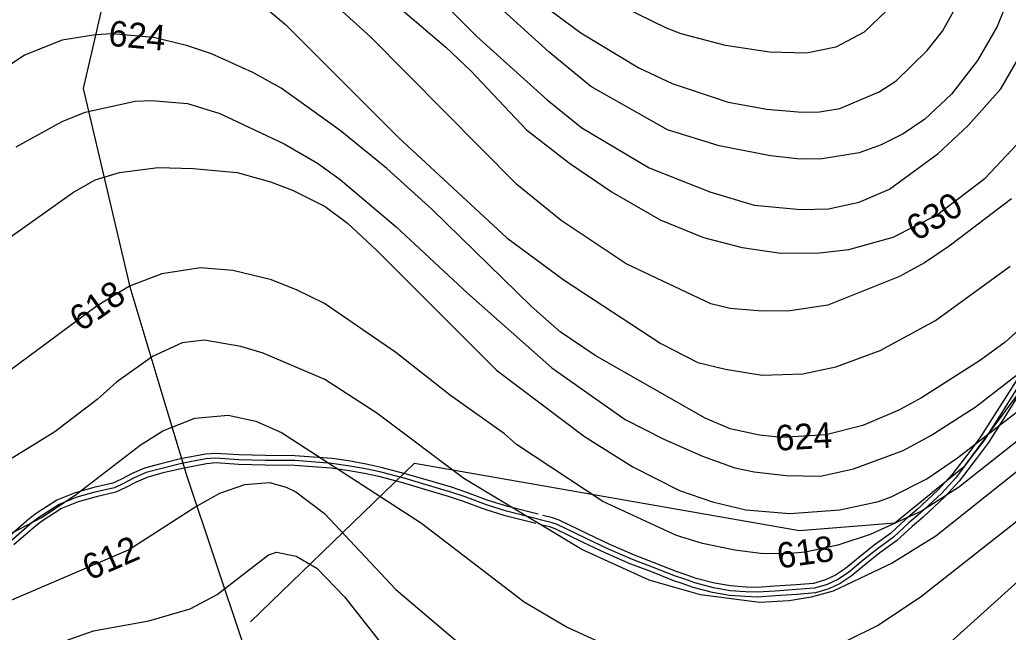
# Model space of a CAD drawing. Extents: x -709418 to -703832, y -1161719 to -1157826.
# Drawn here: x -708183.3 to -707872.8, y -1161336.1 to -1161143.9 of the extents above; entities that cross this region are included whole.
import ezdxf

# ---------------------------------------------------------------- set-up
doc = ezdxf.new("R2010")
doc.units = 0
for name, color, linetype in [('103_hranice KÚ', 7, 'Continuous'), ('120_vrstevnice hlavní', 7, 'Continuous'), ('121_vrstevnice hlavní_popis', 7, 'Continuous'), ('122_vrstevnice základní', 7, 'Continuous'), ('606_RBC_návrh', 7, 'Continuous'), ('717_elektronická komunikace O2', 7, 'Continuous'), ('735_OP sítí TI', 7, 'Continuous')]:
    doc.layers.add(name, color=color, linetype=linetype)

msp = doc.modelspace()

# ---------------------------------------------------------------- linework, layer by layer
at = {"layer": '103_hranice KÚ'}
msp.add_lwpolyline([(-708196.49, -1160997.88), (-708167.78, -1161044.22), (-708161.97, -1161053.9), (-708141.45, -1161082.18), (-708152.39, -1161117.82), (-708163.33, -1161165.47), (-708148.68, -1161227.74), (-708137.76, -1161264.35), (-708130.78, -1161287.14), (-708113.27, -1161339.72)], dxfattribs=at)
at = {"layer": '120_vrstevnice hlavní'}
for points in [[(-708187, -1160981.65), (-708177.45, -1160999), (-708148.52, -1161046.3), (-708101.66, -1161106.19), (-708093.85, -1161114.57), (-708049.44, -1161152.47), (-708041.63, -1161159.85), (-708024.13, -1161178.36), (-708010.68, -1161188.92), (-707997.22, -1161198.03), (-707982.18, -1161206.71), (-707968.58, -1161212.21), (-707956.43, -1161215.39), (-707944.28, -1161217.13), (-707932.13, -1161216.98), (-707922.88, -1161215.97), (-707909.01, -1161212.06), (-707895.4, -1161205.21), (-707880.06, -1161193.55), (-707868.35, -1161181.11)], [(-708186.27, -1161212.06), (-708166.75, -1161198.18), (-708159.66, -1161194.13), (-708151.99, -1161191.81), (-708139.84, -1161190.22), (-708128.85, -1161190.51), (-708114.96, -1161191.81), (-708104.55, -1161194.71), (-708097.61, -1161197.31), (-708087.34, -1161202.52), (-708080.39, -1161207.73), (-708071.14, -1161216.26), (-708033.53, -1161253.87), (-708005.9, -1161274.7), (-707990.71, -1161284.24), (-707976.1, -1161291.62), (-707965.69, -1161295.24), (-707955.28, -1161297.7), (-707941.39, -1161298.85), (-707925.77, -1161297.7), (-707913.62, -1161295.09), (-707909.57, -1161293.65), (-707898.43, -1161288), (-707888.74, -1161281.35), (-707855.47, -1161255.6)], [(-708183.67, -1161350.49), (-708177.16, -1161343.84), (-708172.82, -1161340.8), (-708168.77, -1161338.77), (-708160.09, -1161335.74), (-708142.73, -1161332.55), (-708129.72, -1161328.79), (-708121.33, -1161324.31), (-708105.13, -1161311.87), (-708102.67, -1161311), (-708096.45, -1161312.3), (-708089.94, -1161316.06), (-708081.26, -1161325.03), (-708064.63, -1161346.15), (-708056.53, -1161354.54), (-708051.9, -1161358.3), (-708033.1, -1161370.16), (-708018.92, -1161376.96)]]:
    msp.add_lwpolyline(points, dxfattribs=at)
at = {"layer": '122_vrstevnice základní'}
for points in [[(-708187.86, -1160953.3), (-708180.78, -1160964.29), (-708174.99, -1160974.7), (-708166.02, -1160992.93), (-708149.97, -1161021.57), (-708142.88, -1161033.14), (-708124.08, -1161060.91), (-708114.67, -1161072.19), (-708086.47, -1161102.28), (-708039.75, -1161149.15), (-708017.62, -1161168.96), (-708006.77, -1161177.78), (-707985.65, -1161190.37), (-707966.56, -1161197.89), (-707952.67, -1161202.08), (-707937.92, -1161203.39), (-707929.24, -1161203.24), (-707919.69, -1161201.07), (-707910.15, -1161197.02), (-707894.82, -1161185.89), (-707885.41, -1161177.06), (-707875.14, -1161165.49), (-707864.73, -1161147.41)], [(-708129.43, -1161019.54), (-708125.23, -1161027.35), (-708112.79, -1161047.31), (-708101.51, -1161061.78), (-708081.26, -1161084.06), (-708053.35, -1161108.21), (-708030.93, -1161129.18), (-708019.06, -1161139.02), (-708007.06, -1161147.99), (-707988.83, -1161158.98), (-707978.42, -1161163.9), (-707960.77, -1161169.68), (-707948.66, -1161171.96), (-707937.63, -1161172.87), (-707932.13, -1161172.72), (-707925.77, -1161171.71), (-707913.33, -1161166.5), (-707907.98, -1161163.03), (-707898.29, -1161153.48), (-707893.51, -1161147.41), (-707883.82, -1161130.05), (-707857.93, -1161066.41)], [(-707641.4, -1161055.42), (-707671.48, -1161070.89), (-707703.88, -1161084.92), (-707724.71, -1161097.8), (-707731.66, -1161103.15), (-707737.3, -1161108.93), (-707758.99, -1161137.72), (-707790.38, -1161171.42), (-707798.92, -1161182.41), (-707804.85, -1161193.7), (-707815.55, -1161223.78), (-707822.06, -1161235.35), (-707831.75, -1161246.49), (-707844.77, -1161257.05), (-707860.97, -1161269.06), (-707888.45, -1161290.75), (-707900.02, -1161298.13), (-707916.22, -1161305.51), (-707926.35, -1161308.83), (-707936.47, -1161311), (-707942.55, -1161311.58), (-707950.65, -1161311.44), (-707958.75, -1161310.42), (-707968.87, -1161308.25)], [(-707992.88, -1161220.45), (-708013.28, -1161206.86), (-708027.16, -1161195.58), (-708073.02, -1161149.29), (-708087.48, -1161136.13), (-708115.69, -1161112.55), (-708134.64, -1161093.31), (-708150.4, -1161078.7), (-708158.36, -1161072.48), (-708162.99, -1161070.17), (-708172.82, -1161067.28), (-708180.92, -1161067.42), (-708184.97, -1161068.58)], [(-708184.39, -1161115.44), (-708178.03, -1161112.98), (-708171.09, -1161111.25), (-708161.25, -1161110.52), (-708151.99, -1161111.68), (-708143.31, -1161114.29), (-708134.64, -1161118.77), (-708117.28, -1161130.63), (-708099.78, -1161145.38), (-708064.19, -1161180.97), (-708030.35, -1161212.35), (-708012.27, -1161225.66), (-707981.89, -1161245.48), (-707970.32, -1161251.41), (-707961.64, -1161253.58), (-707950.07, -1161255.46), (-707937.34, -1161255.02), (-707926.93, -1161252.85), (-707913.04, -1161247.65), (-707895.68, -1161238.25), (-707872.25, -1161221.18)], [(-707923.17, -1161338.63), (-707913.91, -1161334), (-707900.46, -1161325.18), (-707841.59, -1161278.75), (-707820.61, -1161261.1), (-707813.38, -1161253.58), (-707805.14, -1161243.31), (-707798.77, -1161233.62), (-707785.75, -1161210.47), (-707775.92, -1161196.01), (-707761.89, -1161180.39), (-707735.71, -1161157.53), (-707725, -1161150.45), (-707713.72, -1161143.94), (-707673.51, -1161125.13), (-707649.06, -1161112.7), (-707644, -1161110.96), (-707636.19, -1161109.66)], [(-707866.9, -1161122.53), (-707876.3, -1161145.96), (-707882.52, -1161156.67), (-707890.62, -1161167.23), (-707899.01, -1161175.04), (-707905.81, -1161179.67), (-707912.75, -1161183.14), (-707919.69, -1161185.59), (-707931.27, -1161187.48), (-707938.21, -1161187.62), (-707947.47, -1161186.61), (-707963.67, -1161183.43), (-707979.87, -1161178.36), (-708003.88, -1161164.77), (-708017.04, -1161154.06), (-708049.3, -1161124.7)], [(-707906.1, -1161136.27), (-707918.1, -1161147.7), (-707926.93, -1161152.47), (-707936.18, -1161154.35), (-707947.76, -1161154.06), (-707961.64, -1161151.89), (-707975.53, -1161148.28), (-707980.16, -1161146.54), (-707994.04, -1161139.74)], [(-708002.58, -1161249.24), (-708013.57, -1161241.86), (-708022.68, -1161233.76), (-708053.78, -1161203.39), (-708067.95, -1161190.51), (-708082.71, -1161178.65), (-708101.22, -1161165.34), (-708110.05, -1161160.43), (-708123.06, -1161154.5), (-708130.88, -1161151.89), (-708141.29, -1161149.43), (-708154.31, -1161148.28), (-708159.51, -1161148.57), (-708169.93, -1161150.3), (-708181.79, -1161154.93), (-708197.99, -1161165.78)], [(-707895.39, -1161343.26), (-707854.6, -1161306.52), (-707828.28, -1161286.7), (-707808.75, -1161269.92), (-707797.04, -1161257.05), (-707788.5, -1161245.19), (-707782.28, -1161233.62), (-707777.65, -1161222.05), (-707770.71, -1161209.32), (-707766.37, -1161203.82), (-707761.6, -1161199.05), (-707749.59, -1161189.21), (-707722.4, -1161171.85), (-707703.88, -1161164.33), (-707685.37, -1161159.12), (-707666.85, -1161152.91), (-707658.32, -1161151.03), (-707641.65, -1161149.09)], [(-708184.39, -1161183.72), (-708169.93, -1161175.76), (-708162.7, -1161172.87), (-708147.08, -1161169.4), (-708141.87, -1161169.25), (-708130.59, -1161170.12), (-708120.46, -1161173.3), (-708100.21, -1161182.85), (-708089.8, -1161188.92), (-708082.71, -1161193.98), (-708065.06, -1161208.88), (-708042.64, -1161229.71), (-708016.17, -1161253.14), (-707993.17, -1161269.34), (-707981.02, -1161275.56), (-707968.87, -1161280.92), (-707958.75, -1161284.53), (-707952.67, -1161285.83), (-707942.55, -1161286.99), (-707931.84, -1161287.14), (-707921.43, -1161284.82), (-707905.81, -1161279.04), (-707897.13, -1161274.41), (-707883.24, -1161265.44), (-707860.53, -1161247.94)], [(-707871.82, -1161200.06), (-707891.34, -1161214.96), (-707899.15, -1161220.17), (-707906.97, -1161224.51), (-707929.48, -1161233.49), (-707941.33, -1161235.2), (-707950.07, -1161235.35), (-707960.19, -1161234.49), (-707966.27, -1161233.04), (-707992.88, -1161220.45)], [(-707968.87, -1161308.25), (-707976.97, -1161305.79), (-708000.12, -1161295.09), (-708027.31, -1161277.16), (-708031.07, -1161273.83), (-708047.99, -1161261.82), (-708065.21, -1161248.37), (-708087.63, -1161232.89), (-708096.16, -1161228.7), (-708104.26, -1161225.52), (-708116.41, -1161222.62), (-708126.54, -1161221.76), (-708138.69, -1161223.64), (-708148.81, -1161227.54), (-708158.94, -1161233.62), (-708189.31, -1161256.18)], [(-707859.52, -1161232.17), (-707873.84, -1161245.04), (-707881.51, -1161250.69), (-707900.02, -1161262.55), (-707906.97, -1161266.31), (-707918.54, -1161271.23), (-707930.11, -1161274.12), (-707943.99, -1161274.99), (-707950.94, -1161274.26), (-707960.19, -1161272.24), (-707968.01, -1161268.91), (-708002.58, -1161249.24)], [(-708071.14, -1161267.32), (-708087.48, -1161256.76), (-708106.86, -1161248.52), (-708113.81, -1161246.49), (-708125.38, -1161244.47), (-708132.32, -1161245.33), (-708141.58, -1161249.53), (-708152.86, -1161257.63), (-708158.94, -1161263.12), (-708172.24, -1161273.25), (-708187, -1161282.36)], [(-708187.86, -1161306.08), (-708176.44, -1161300.15), (-708165.88, -1161293.07), (-708145.48, -1161277.44), (-708138.4, -1161272.96), (-708128.27, -1161268.91)], [(-708128.27, -1161268.91), (-708117.86, -1161268.04), (-708109.18, -1161269.92), (-708101.08, -1161273.39), (-708057.11, -1161301.89), (-708024.85, -1161326.62), (-708011.4, -1161334.58), (-708001.27, -1161339.21)], [(-707869.94, -1161285.54), (-707895.54, -1161305.94), (-707909.28, -1161314.47), (-707927.79, -1161323.3), (-707934.74, -1161325.18), (-707941.68, -1161326.33), (-707950.94, -1161326.77), (-707969.45, -1161324.45), (-707985.65, -1161319.82), (-708006.77, -1161310.13), (-708043.8, -1161287.86), (-708071.14, -1161267.32)], [(-708191.05, -1161328.22), (-708149.1, -1161310.28), (-708128.27, -1161296.83), (-708120.46, -1161292.49), (-708112.65, -1161289.74), (-708104.84, -1161289.16), (-708099.63, -1161290.61), (-708096.59, -1161292.05), (-708087.63, -1161298.85), (-708065.21, -1161322.72)], [(-708065.21, -1161322.72), (-708045.1, -1161339.79)]]:
    msp.add_lwpolyline(points, dxfattribs=at)
at = {"layer": '606_RBC_návrh'}
msp.add_lwpolyline([(-708110.78, -1161332.9), (-708059.34, -1161283.11), (-707938.43, -1161304.2), (-707908.41, -1161301.76), (-707886.5, -1161283.92), (-707849.17, -1161233.63), (-707845.12, -1161151.72), (-707839.44, -1161099), (-707814.28, -1161034.92), (-707778.58, -1160957.06), (-707727.46, -1160891.36), (-707760.73, -1160878.38), (-707802.11, -1160795.65), (-707878.77, -1160695.3), (-707928.27, -1160649.07), (-707987.5, -1160626.36), (-708046.73, -1160614.19), (-708048.36, -1160536.33), (-708135.18, -1160482.8), (-708179, -1160478.74), (-708234.99, -1160497.4)], dxfattribs=at)
at = {"layer": '717_elektronická komunikace O2'}
for points in [[(-707868.16, -1161256.49), (-707874.36, -1161266.36), (-707880.28, -1161275.7), (-707883.71, -1161280.27), (-707889.43, -1161287.74), (-707893.73, -1161292.51), (-707900.58, -1161298.89), (-707904, -1161301.8), (-707908.86, -1161306.27), (-707914.02, -1161310.04), (-707918.38, -1161313.56), (-707923.05, -1161317.37), (-707926.39, -1161319.55), (-707929.71, -1161321.14), (-707933.67, -1161322.33), (-707939.33, -1161322.76), (-707946.01, -1161323.22), (-707951.66, -1161323.62), (-707955.24, -1161323.47), (-707960.19, -1161323.12), (-707965.37, -1161322.22), (-707971.3, -1161320.69), (-707974.76, -1161319.42), (-707977.32, -1161318.55), (-707984.56, -1161315.73), (-707990.79, -1161313.35), (-707998.62, -1161309.94), (-708005.64, -1161306.65), (-708014.5, -1161302.33), (-708016.39, -1161301.66), (-708019.38, -1161300.93)], [(-708020.88, -1161300.55), (-708030.4, -1161298.16), (-708036.67, -1161296.2), (-708043.41, -1161293.69), (-708048.18, -1161292.07), (-708055.66, -1161289.85), (-708062.6, -1161287.82), (-708070.16, -1161285.84), (-708074.75, -1161284.83), (-708080.27, -1161283.86), (-708085.29, -1161283.13), (-708096.95, -1161282.28), (-708106.16, -1161282.2), (-708114.52, -1161281.98), (-708121.66, -1161281.51), (-708124.8, -1161281.74), (-708132.53, -1161283.22), (-708138.65, -1161284.7), (-708143.61, -1161286.01), (-708147.37, -1161287.67), (-708150.67, -1161289.41), (-708153.57, -1161290.76), (-708159.7, -1161292.18), (-708165.42, -1161293.79), (-708170.92, -1161296), (-708177.28, -1161300.13), (-708179.35, -1161301.7), (-708186.12, -1161307.6)], [(-708019.38, -1161300.93), (-708020.88, -1161300.55)]]:
    msp.add_lwpolyline(points, dxfattribs=at)
at = {"layer": '735_OP sítí TI'}
for points in [[(-707866.88, -1161257.27), (-707873.09, -1161267.16), (-707879.04, -1161276.55), (-707882.51, -1161281.18), (-707888.28, -1161288.7), (-707892.66, -1161293.56), (-707899.58, -1161300.01), (-707903.01, -1161302.92), (-707907.91, -1161307.43), (-707913.11, -1161311.23), (-707917.43, -1161314.72), (-707922.16, -1161318.58), (-707925.65, -1161320.86), (-707929.17, -1161322.54), (-707933.39, -1161323.81), (-707939.22, -1161324.26), (-707945.91, -1161324.72), (-707951.64, -1161325.12), (-707955.32, -1161324.97), (-707960.37, -1161324.61), (-707965.69, -1161323.69), (-707971.75, -1161322.12), (-707975.26, -1161320.83), (-707977.83, -1161319.96), (-707985.1, -1161317.13), (-707991.36, -1161314.74), (-707999.24, -1161311.31), (-708006.29, -1161308), (-708015.08, -1161303.72), (-708016.82, -1161303.1), (-708019.74, -1161302.39)], [(-707869.44, -1161255.71), (-707875.63, -1161265.56), (-707881.52, -1161274.85), (-707884.91, -1161279.36), (-707890.58, -1161286.78), (-707894.8, -1161291.46), (-707901.58, -1161297.77), (-707904.99, -1161300.68), (-707909.81, -1161305.11), (-707914.93, -1161308.85), (-707919.33, -1161312.4), (-707923.94, -1161316.16), (-707927.13, -1161318.24), (-707930.25, -1161319.74), (-707933.95, -1161320.85), (-707939.44, -1161321.26), (-707946.11, -1161321.72), (-707951.68, -1161322.12), (-707955.16, -1161321.97), (-707960.01, -1161321.63), (-707965.05, -1161320.75), (-707970.85, -1161319.26), (-707974.26, -1161318.01), (-707976.81, -1161317.14), (-707984.02, -1161314.33), (-707990.22, -1161311.96), (-707998, -1161308.57), (-708004.99, -1161305.3), (-708013.92, -1161300.94), (-708015.96, -1161300.22), (-708019.02, -1161299.47)], [(-708020.51, -1161299.1), (-708029.99, -1161296.72), (-708036.18, -1161294.78), (-708042.91, -1161292.28), (-708047.73, -1161290.64), (-708055.24, -1161288.41), (-708062.2, -1161286.37), (-708069.81, -1161284.38), (-708074.46, -1161283.36), (-708080.03, -1161282.38), (-708085.13, -1161281.64), (-708096.89, -1161280.78), (-708106.13, -1161280.7), (-708114.45, -1161280.48), (-708121.67, -1161280.01), (-708125, -1161280.25), (-708132.85, -1161281.75), (-708139.02, -1161283.25), (-708144.11, -1161284.59), (-708148.02, -1161286.32), (-708151.34, -1161288.07), (-708154.06, -1161289.33), (-708160.07, -1161290.73), (-708165.9, -1161292.37), (-708171.61, -1161294.66), (-708178.14, -1161298.9), (-708180.3, -1161300.54), (-708187.07, -1161306.44)], [(-708021.25, -1161302), (-708030.81, -1161299.6), (-708037.16, -1161297.62), (-708043.91, -1161295.1), (-708048.63, -1161293.5), (-708056.08, -1161291.29), (-708063, -1161289.27), (-708070.51, -1161287.3), (-708075.04, -1161286.3), (-708080.51, -1161285.34), (-708085.45, -1161284.62), (-708097.01, -1161283.78), (-708106.19, -1161283.7), (-708114.59, -1161283.48), (-708121.65, -1161283.01), (-708124.6, -1161283.23), (-708132.21, -1161284.69), (-708138.28, -1161286.15), (-708143.11, -1161287.43), (-708146.72, -1161289.02), (-708150, -1161290.75), (-708153.08, -1161292.19), (-708159.33, -1161293.63), (-708164.94, -1161295.21), (-708170.23, -1161297.34), (-708176.42, -1161301.36), (-708178.4, -1161302.86), (-708185.17, -1161308.76)]]:
    msp.add_lwpolyline(points, dxfattribs=at)

# ---------------------------------------------------------------- texts
at = {"layer": '121_vrstevnice hlavní_popis'}
for s, rotation, p in [('624', 354.8389, (-708155.66, -1161151.98)), ('630', 31.1112, (-707901.65, -1161213.59)), ('618', 35.087, (-708164.03, -1161242.02)), ('624', 3.2907, (-707945.73, -1161279.18)), ('612', 23.4106, (-708161.39, -1161320.01)), ('618', 8.2645, (-707944.85, -1161316.21))]:
    msp.add_text(s, height=8, rotation=rotation, dxfattribs=at).set_placement(p)

doc.saveas('drawing.dxf')
